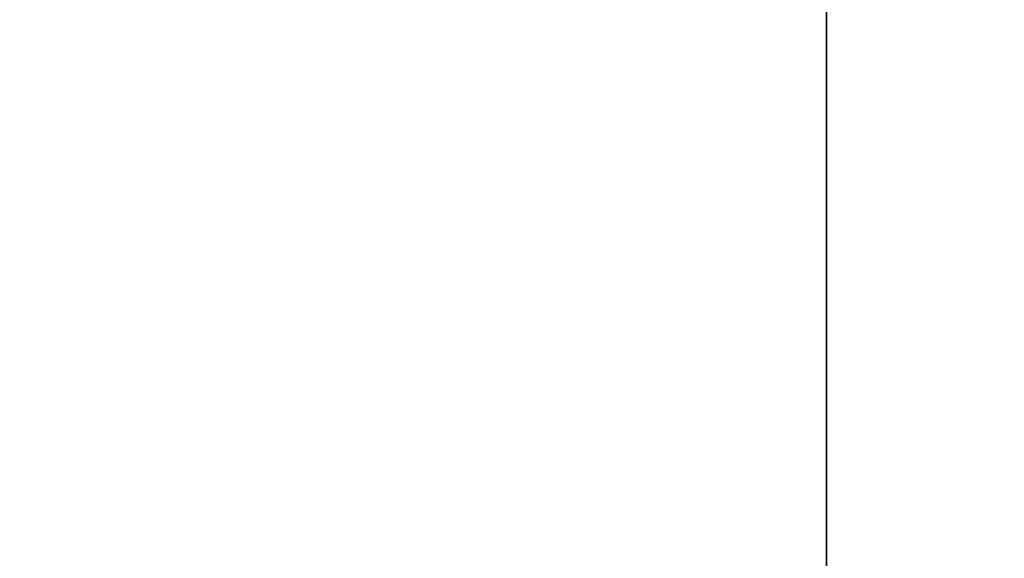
# Model space of a CAD drawing. Header units: millimetres. Extents: x -125 to 171, y -35 to 1363.
# Tile 814 of 1056: x -52.683 to -52.495, y 1225.497 to 1225.6. Entities that reach past the tile are written whole.
import ezdxf

# ---------------------------------------------------------------- set-up
doc = ezdxf.new("R2010")
doc.units = ezdxf.units.MM
doc.header["$LTSCALE"] = 65.185185
doc.layers.add('2680', color=7, linetype='CONTINUOUS')
doc.layers.add('2681', color=7, linetype='CONTINUOUS')

msp = doc.modelspace()

# ---------------------------------------------------------------- linework, layer by layer
at = {"layer": '2680', "linetype": 'CONTINUOUS'}
for points in [[(-52.52865, 1225.7, 296.39159), (-53.44718, 1225.7, 295.56454), (-52.5286, 1223.2, 296.39161), (-52.52865, 1225.7, 296.39159)], [(-53.44718, 1225.7, 295.56454), (-53.44718, 1223.2, 295.56454), (-52.5286, 1223.2, 296.39161), (-53.44718, 1225.7, 295.56454)], [(-51.29927, 1225.7, 296.52081), (-52.52865, 1225.7, 296.39159), (-51.29932, 1223.2, 296.52082), (-51.29927, 1225.7, 296.52081)], [(-52.52865, 1225.7, 296.39159), (-52.5286, 1223.2, 296.39161), (-51.29932, 1223.2, 296.52082), (-52.52865, 1225.7, 296.39159)]]:
    msp.add_3dface(points, dxfattribs=at)
at = {"layer": '2681', "linetype": 'CONTINUOUS'}
for points in [[(-53.20141, 1225.7, 293.22624), (-52.131, 1225.7, 292.60823), (-53.20142, 1223.2, 293.22624), (-53.20141, 1225.7, 293.22624)], [(-52.131, 1225.7, 292.60823), (-52.13095, 1223.2, 292.60822), (-53.20142, 1223.2, 293.22624), (-52.131, 1225.7, 292.60823)]]:
    msp.add_3dface(points, dxfattribs=at)

doc.saveas('drawing.dxf')
